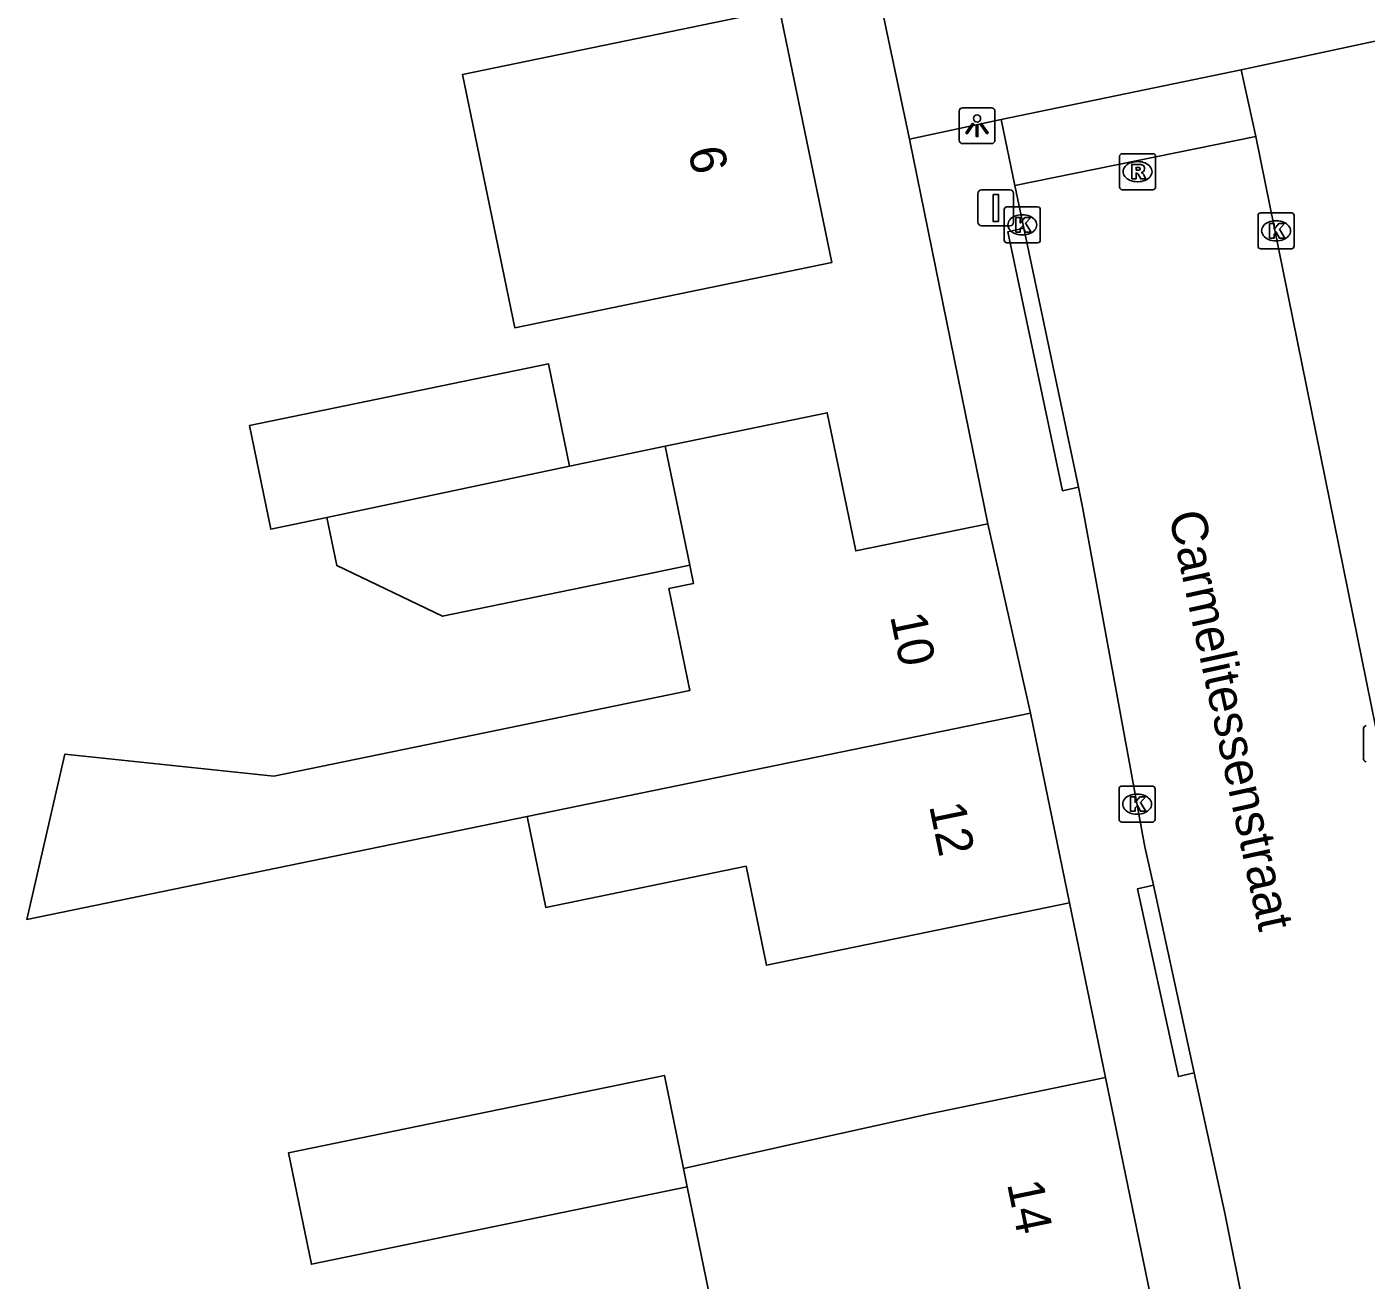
# Model space of a CAD drawing. Extents: x 158087 to 159494, y 382905 to 383981.
# Drawn here: x 158662.12 to 158699.34, y 383179.65 to 383214.47 of the extents above; entities that cross this region are included whole.
import ezdxf

# ---------------------------------------------------------------- set-up
doc = ezdxf.new("R2010")
doc.units = 0
for name, color, linetype in [('IMGEO_Afsluitpaal', 7, 'Continuous'), ('IMGEO_Kolk', 7, 'Continuous'), ('IMGEO_Lichtpunt', 7, 'Continuous'), ('IMGEO_Openbare_ruimte_label', 7, 'Continuous'), ('IMGEO_Pand', 7, 'Continuous'), ('IMGEO_Pand_nummerreeks', 7, 'Continuous'), ('IMGEO_Rijbaan_lokaal_open', 7, 'Continuous'), ('IMGEO_Rioolput', 7, 'Continuous'), ('IMGEO_Voetpad_open', 7, 'Continuous')]:
    doc.layers.add(name, color=color, linetype=linetype)

msp = doc.modelspace()

# ---------------------------------------------------------------- linework, layer by layer
at = {"layer": 'IMGEO_Afsluitpaal'}
for p, q in [((158688.55, 383209.044), (158688.55, 383209.844)), ((158688.55, 383209.844), (158688.55, 383209.044)), ((158688.65, 383209.944), (158689.44, 383209.944)), ((158689.44, 383209.944), (158688.65, 383209.944)), ((158689.54, 383209.844), (158689.54, 383209.044)), ((158689.54, 383209.044), (158689.54, 383209.844)), ((158689.44, 383208.944), (158688.65, 383208.944)), ((158688.65, 383208.944), (158689.44, 383208.944))]:
    msp.add_line(p, q, dxfattribs=at)
msp.add_lwpolyline([(158688.97, 383209.819), (158689.12, 383209.819), (158689.12, 383209.069), (158688.97, 383209.069), (158688.97, 383209.819)], dxfattribs=at)
for centre, start, end in [((158688.65, 383209.844), 90, 180), ((158688.65, 383209.844), 90, 180), ((158689.44, 383209.844), 0, 90), ((158689.44, 383209.844), 360, 90), ((158688.65, 383209.044), 180, 270), ((158688.65, 383209.044), 180, 270), ((158689.44, 383209.044), 270, 0), ((158689.44, 383209.044), 270, 0)]:
    msp.add_arc(centre, 0.1, start, end, dxfattribs=at)
at = {"layer": 'IMGEO_Kolk'}
for p, q in [((158689.282, 383208.546), (158689.282, 383209.398)), ((158689.357, 383209.472), (158690.209, 383209.472)), ((158690.283, 383209.398), (158690.283, 383208.546)), ((158696.409, 383209.306), (158697.261, 383209.306)), ((158689.77, 383209.252), (158689.795, 383209.252)), ((158696.334, 383208.38), (158696.334, 383209.232)), ((158696.822, 383209.086), (158696.847, 383209.086)), ((158697.335, 383209.232), (158697.335, 383208.38)), ((158689.793, 383208.692), (158689.768, 383208.692)), ((158690.209, 383208.472), (158689.357, 383208.472)), ((158697.261, 383208.306), (158696.409, 383208.306)), ((158696.845, 383208.526), (158696.82, 383208.526)), ((158699.265, 383194.128), (158699.265, 383194.98)), ((158692.472, 383192.451), (158692.472, 383193.303)), ((158692.547, 383193.377), (158693.399, 383193.377)), ((158693.473, 383193.303), (158693.473, 383192.451)), ((158692.96, 383193.157), (158692.985, 383193.157)), ((158692.983, 383192.597), (158692.958, 383192.597)), ((158693.399, 383192.377), (158692.547, 383192.377))]:
    msp.add_line(p, q, dxfattribs=at)
for points in [[(158689.282, 383208.546), (158689.282, 383209.398)], [(158689.357, 383209.472), (158690.209, 383209.472)], [(158690.283, 383209.398), (158690.283, 383208.546)], [(158696.409, 383209.306), (158697.261, 383209.306)], [(158689.603, 383209.172), (158689.726, 383209.172), (158689.726, 383209.021), (158689.856, 383209.172), (158690.02, 383209.172), (158689.874, 383209.021), (158690.027, 383208.772), (158689.875, 383208.772), (158689.79, 383208.936), (158689.726, 383208.869), (158689.726, 383208.772), (158689.603, 383208.772), (158689.603, 383209.172)], [(158696.334, 383208.38), (158696.334, 383209.232)], [(158696.655, 383209.006), (158696.778, 383209.006), (158696.778, 383208.855), (158696.908, 383209.006), (158697.072, 383209.006), (158696.926, 383208.855), (158697.079, 383208.606), (158696.927, 383208.606), (158696.842, 383208.77), (158696.778, 383208.703), (158696.778, 383208.606), (158696.655, 383208.606), (158696.655, 383209.006)], [(158697.335, 383209.232), (158697.335, 383208.38)], [(158690.209, 383208.472), (158689.357, 383208.472)], [(158697.261, 383208.306), (158696.409, 383208.306)], [(158699.265, 383194.128), (158699.265, 383194.98)], [(158692.472, 383192.451), (158692.472, 383193.303)], [(158692.547, 383193.377), (158693.399, 383193.377)], [(158693.473, 383193.303), (158693.473, 383192.451)], [(158692.793, 383193.077), (158692.916, 383193.077), (158692.916, 383192.926), (158693.046, 383193.077), (158693.21, 383193.077), (158693.064, 383192.926), (158693.217, 383192.677), (158693.065, 383192.677), (158692.98, 383192.841), (158692.916, 383192.774), (158692.916, 383192.677), (158692.793, 383192.677), (158692.793, 383193.077)], [(158693.399, 383192.377), (158692.547, 383192.377)]]:
    msp.add_lwpolyline(points, dxfattribs=at)
for centre, start, end in [((158689.359, 383209.396), 91.552, 178.448), ((158689.359, 383209.396), 91.552, 178.448), ((158690.207, 383209.396), 1.552, 88.448), ((158690.207, 383209.396), 1.552, 88.448), ((158696.411, 383209.23), 91.552, 178.448), ((158696.411, 383209.23), 91.552, 178.448), ((158697.259, 383209.23), 1.552, 88.448), ((158697.259, 383209.23), 1.552, 88.448), ((158689.359, 383208.548), 181.552, 268.448), ((158689.359, 383208.548), 181.552, 268.448), ((158690.207, 383208.548), 271.552, 358.448), ((158690.207, 383208.548), 271.552, 358.448), ((158696.411, 383208.382), 181.552, 268.448), ((158696.411, 383208.382), 181.552, 268.448), ((158697.259, 383208.382), 271.552, 358.448), ((158697.259, 383208.382), 271.552, 358.448), ((158699.342, 383194.978), 91.552, 178.448), ((158699.342, 383194.978), 91.552, 178.448), ((158699.342, 383194.13), 181.552, 268.448), ((158699.342, 383194.13), 181.552, 268.448), ((158692.549, 383193.301), 91.552, 178.448), ((158692.549, 383193.301), 91.552, 178.448), ((158693.397, 383193.301), 1.552, 88.448), ((158693.397, 383193.301), 1.552, 88.448), ((158692.549, 383192.453), 181.552, 268.448), ((158692.549, 383192.453), 181.552, 268.448), ((158693.397, 383192.453), 271.552, 358.448), ((158693.397, 383192.453), 271.552, 358.448)]:
    msp.add_arc(centre, 0.0765, start, end, dxfattribs=at)
for centre, major_axis, ratio, start_param, end_param in [((158689.769, 383208.972), (-0.387, 0.002), 0.722429, 4.712389, 7.853982), ((158689.794, 383208.972), (-0.39, 0.002), 0.717154, 1.570796, 4.712389), ((158696.821, 383208.806), (-0.387, 0.002), 0.722429, 4.712389, 7.853982), ((158696.846, 383208.806), (-0.39, 0.002), 0.717154, 1.570796, 4.712389), ((158692.959, 383192.877), (-0.387, 0.002), 0.722429, 4.712389, 7.853982), ((158692.984, 383192.877), (-0.39, 0.002), 0.717154, 1.570796, 4.712389)]:
    msp.add_ellipse(centre, major_axis=major_axis, ratio=ratio, start_param=start_param, end_param=end_param, dxfattribs=at)
at = {"layer": 'IMGEO_Lichtpunt'}
for p, q in [((158688.027, 383212.129), (158688.027, 383211.322)), ((158688.027, 383212.129), (158688.027, 383211.322)), ((158688.929, 383212.224), (158688.121, 383212.224)), ((158688.929, 383212.224), (158688.121, 383212.224)), ((158689.023, 383211.322), (158689.023, 383212.129)), ((158689.023, 383211.322), (158689.023, 383212.129)), ((158688.121, 383211.228), (158688.929, 383211.228)), ((158688.121, 383211.228), (158688.929, 383211.228))]:
    msp.add_line(p, q, dxfattribs=at)
for points in [[(158688.401, 383211.793), (158688.44, 383211.765), (158688.252, 383211.503), (158688.214, 383211.53), (158688.401, 383211.793)], [(158688.503, 383211.745), (158688.55, 383211.745), (158688.55, 383211.423), (158688.503, 383211.423), (158688.503, 383211.745)], [(158688.613, 383211.765), (158688.651, 383211.792), (158688.838, 383211.53), (158688.799, 383211.502), (158688.613, 383211.765)]]:
    msp.add_lwpolyline(points, dxfattribs=at)
msp.add_circle((158688.526, 383211.927), 0.0994, dxfattribs=at)
for centre, start, end in [((158688.121, 383212.129), 90, 180), ((158688.121, 383212.129), 90, 180), ((158688.929, 383212.129), 0, 90), ((158688.929, 383212.129), 0, 90), ((158688.121, 383211.322), 180, 270), ((158688.121, 383211.322), 180, 270), ((158688.929, 383211.322), 270, 0), ((158688.929, 383211.322), 270, 360)]:
    msp.add_arc(centre, 0.0946, start, end, dxfattribs=at)
at = {"layer": 'IMGEO_Pand'}
for points in [[(158678.139, 383213.959), (158683.035, 383214.967), (158684.485, 383207.921), (158679.589, 383206.914), (158675.678, 383206.114), (158674.228, 383213.153), (158678.139, 383213.959)], [(158670.451, 383200.84), (158668.895, 383200.52), (158668.303, 383203.394), (158676.616, 383205.107), (158677.202, 383202.264)], [(158679.858, 383202.824), (158684.363, 383203.75), (158685.152, 383199.91), (158688.826, 383200.665)], [(158677.202, 383202.264), (158679.858, 383202.824)], [(158679.858, 383202.824), (158680.54, 383199.512)], [(158677.202, 383202.264), (158670.451, 383200.84)], [(158680.54, 383199.512), (158679.526, 383199.303), (158673.674, 383198.098), (158670.733, 383199.503), (158670.451, 383200.84)], [(158690.008, 383195.408), (158688.826, 383200.665)], [(158676.019, 383192.531), (158662.117, 383189.672), (158663.17, 383194.263), (158668.978, 383193.653), (158675.512, 383194.996), (158680.543, 383196.03), (158679.963, 383198.864), (158680.644, 383199.004), (158680.54, 383199.512)], [(158690.008, 383195.408), (158676.019, 383192.531)], [(158691.094, 383190.13), (158690.008, 383195.408)], [(158691.094, 383190.13), (158686.197, 383189.123), (158682.675, 383188.398), (158682.108, 383191.152), (158676.538, 383190.006), (158676.019, 383192.531)], [(158680.473, 383182.239), (158670.028, 383180.09), (158669.391, 383183.19), (158679.835, 383185.339), (158680.369, 383182.748)], [(158680.369, 383182.748), (158683.849, 383183.534), (158687.201, 383184.275), (158692.098, 383185.282)], [(158692.098, 383185.282), (158693.336, 383179.26), (158693.08, 383179.207)], [(158680.473, 383182.239), (158680.369, 383182.748)], [(158685.408, 383177.629), (158685.064, 383177.558), (158681.584, 383176.842), (158680.473, 383182.239)]]:
    msp.add_lwpolyline(points, dxfattribs=at)
at = {"layer": 'IMGEO_Rijbaan_lokaal_open'}
for points in [[(158686.648, 383211.354), (158684.36, 383222.181)], [(158701.147, 383214.409), (158695.863, 383213.28)], [(158689.197, 383211.896), (158695.863, 383213.28)], [(158695.863, 383213.28), (158696.271, 383211.43)], [(158686.648, 383211.354), (158689.197, 383211.896)], [(158689.571, 383210.062), (158689.197, 383211.896)], [(158696.271, 383211.43), (158689.571, 383210.062)], [(158696.271, 383211.43), (158707.173, 383157.706), (158707.882, 383154.298)], [(158689.571, 383210.062), (158689.821, 383208.876)], [(158689.821, 383208.876), (158691.34, 383201.679)], [(158691.34, 383201.679), (158691.468, 383201.079), (158693.192, 383191.692), (158693.424, 383190.625)], [(158693.424, 383190.625), (158694.56, 383185.406)], [(158694.56, 383185.406), (158695.407, 383181.511), (158695.954, 383178.787)]]:
    msp.add_lwpolyline(points, dxfattribs=at)
at = {"layer": 'IMGEO_Rioolput'}
for p, q in [((158692.485, 383210.023), (158692.485, 383210.875)), ((158692.56, 383210.949), (158693.412, 383210.949)), ((158693.486, 383210.875), (158693.486, 383210.023)), ((158692.973, 383210.729), (158692.998, 383210.729)), ((158692.996, 383210.169), (158692.971, 383210.169)), ((158693.412, 383209.949), (158692.56, 383209.949))]:
    msp.add_line(p, q, dxfattribs=at)
for points in [[(158692.485, 383210.023), (158692.485, 383210.875)], [(158692.56, 383210.949), (158693.412, 383210.949)], [(158693.486, 383210.875), (158693.486, 383210.023)], [(158693.074, 383210.647), (158692.822, 383210.649), (158692.822, 383210.249)], [(158692.822, 383210.249), (158692.946, 383210.249), (158692.946, 383210.411), (158692.957, 383210.411)], [(158693, 383210.568), (158692.946, 383210.568), (158692.946, 383210.487)], [(158692.946, 383210.487), (158692.998, 383210.487)], [(158693.004, 383210.382), (158693.075, 383210.249), (158693.215, 383210.249), (158693.15, 383210.375)], [(158693.412, 383209.949), (158692.56, 383209.949)]]:
    msp.add_lwpolyline(points, dxfattribs=at)
for centre, radius, start, end in [((158692.562, 383210.873), 0.0765, 91.552, 178.448), ((158692.562, 383210.873), 0.0765, 91.552, 178.448), ((158693.41, 383210.873), 0.0765, 1.552, 88.448), ((158693.41, 383210.873), 0.0765, 1.552, 88.448), ((158692.956, 383210.358), 0.0533, 26.0293, 88.6989), ((158692.982, 383210.676), 0.19, 274.7715, 282.9687), ((158693.006, 383210.472), 0.0964, 77.0061, 93.1865), ((158693.02, 383210.529), 0.0378, 276.6634, 79.6772), ((158693.073, 383210.537), 0.109, 350.3612, 89.416), ((158693.071, 383210.537), 0.112, 277.5842, 350.9817), ((158693.055, 383210.322), 0.108, 29.5134, 73.7905), ((158692.562, 383210.025), 0.0765, 181.552, 268.448), ((158692.562, 383210.025), 0.0765, 181.552, 268.448), ((158693.41, 383210.025), 0.0765, 271.552, 358.448), ((158693.41, 383210.025), 0.0765, 271.552, 358.448)]:
    msp.add_arc(centre, radius, start, end, dxfattribs=at)
for centre, major_axis, ratio, start_param, end_param in [((158692.972, 383210.449), (-0.387, 0.002), 0.722429, 4.712389, 7.853982), ((158692.997, 383210.449), (-0.39, 0.002), 0.717154, 1.570796, 4.712389)]:
    msp.add_ellipse(centre, major_axis=major_axis, ratio=ratio, start_param=start_param, end_param=end_param, dxfattribs=at)
at = {"layer": 'IMGEO_Voetpad_open'}
for points in [[(158688.826, 383200.665), (158686.648, 383211.354)], [(158691.34, 383201.679), (158690.9, 383201.585), (158689.381, 383208.782), (158689.821, 383208.876)], [(158694.56, 383185.406), (158694.121, 383185.308), (158692.985, 383190.527), (158693.424, 383190.625)], [(158692.098, 383185.282), (158691.094, 383190.13)]]:
    msp.add_lwpolyline(points, dxfattribs=at)

# ---------------------------------------------------------------- texts
at = {"layer": 'IMGEO_Openbare_ruimte_label'}
msp.add_text('Carmelitessenstraat', height=1, rotation=282.2429, dxfattribs=at).set_placement((158693.849, 383200.924))
at = {"layer": 'IMGEO_Pand_nummerreeks'}
for s, rotation, p in [('6', 281.6286, (158680.492, 383211.052)), ('10', 281.6251, (158686.105, 383198.102)), ('12', 281.6228, (158687.19, 383192.831)), ('14', 281.6194, (158689.355, 383182.331))]:
    msp.add_text(s, height=1, rotation=rotation, dxfattribs=at).set_placement(p)

doc.saveas('drawing.dxf')
